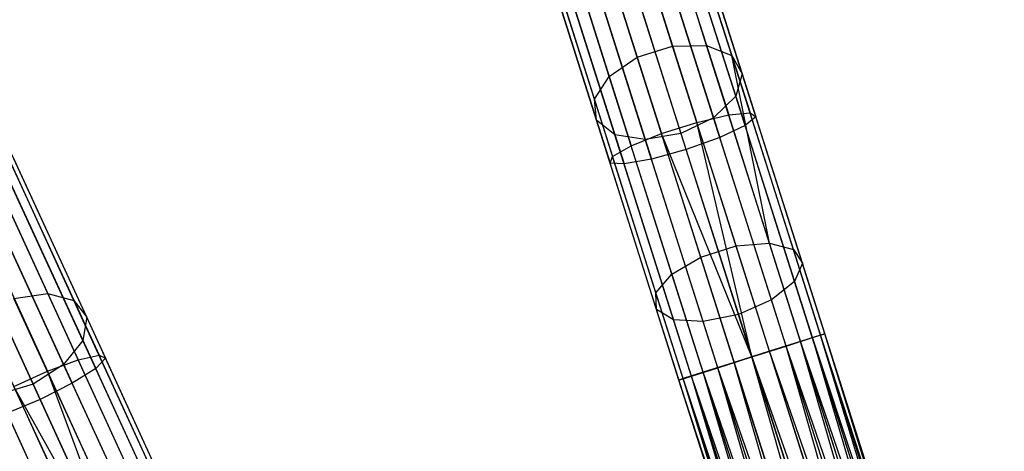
# Model space of a CAD drawing. Extents: x -91 to 91, y -91 to 262.
# Tile 347 of 480: x -30.74 to -17.97, y 65.63 to 71.23. Entities that reach past the tile are written whole.
import ezdxf

# ---------------------------------------------------------------- set-up
doc = ezdxf.new("R2010")
doc.units = 0
doc.header["$LTSCALE"] = 25.4
doc.layers.get('0').update_dxf_attribs({"linetype": 'CONTINUOUS'})

# ---------------------------------------------------------------- blocks, each defined once
blk = doc.blocks.new('ETE0_STL_1')
at = {"color": 0}
for p, q in [((-22.273, 70.885, 317.311), (-23.016, 73.224, 315.345)), ((-22.273, 70.885, 317.311), (-23.016, 73.224, 315.345)), ((-21.831, 70.894, 317.127), (-22.566, 73.208, 315.182)), ((-21.831, 70.894, 317.127), (-22.566, 73.208, 315.182)), ((-22.73, 70.74, 317.311), (-23.472, 73.08, 315.345)), ((-22.73, 70.74, 317.311), (-23.472, 73.08, 315.345)), ((-21.505, 70.764, 316.802), (-22.226, 73.034, 314.894)), ((-21.505, 70.764, 316.802), (-22.226, 73.034, 314.894)), ((-23.095, 70.492, 317.127), (-23.83, 72.807, 315.182)), ((-23.095, 70.492, 317.127), (-23.83, 72.807, 315.182)), ((-22.457, 72.864, 170.175), (-21.545, 69.991, 169.489)), ((-22.457, 72.864, 170.175), (-21.545, 69.991, 169.489)), ((-22.163, 72.836, 170.552), (-21.268, 70.018, 169.879)), ((-22.163, 72.836, 170.552), (-21.268, 70.018, 169.879)), ((-22.881, 72.798, 169.963), (-21.959, 69.894, 169.269)), ((-22.881, 72.798, 169.963), (-21.959, 69.894, 169.269)), ((-21.369, 70.526, 316.41), (-22.073, 72.743, 314.547)), ((-21.369, 70.526, 316.41), (-22.073, 72.743, 314.547)), ((-22.066, 72.721, 171.006), (-21.192, 69.968, 170.349)), ((-22.066, 72.721, 171.006), (-21.192, 69.968, 170.349)), ((-23.337, 72.653, 169.963), (-22.415, 69.749, 169.269)), ((-23.337, 72.653, 169.963), (-22.415, 69.749, 169.269)), ((-23.287, 70.198, 316.802), (-24.008, 72.468, 314.894)), ((-23.287, 70.198, 316.802), (-24.008, 72.468, 314.894)), ((-23.721, 72.463, 170.175), (-22.809, 69.59, 169.489)), ((-23.721, 72.463, 170.175), (-22.809, 69.59, 169.489)), ((-22.188, 72.544, 171.434), (-21.333, 69.853, 170.791)), ((-22.188, 72.544, 171.434), (-21.333, 69.853, 170.791)), ((-22.501, 72.347, 171.737), (-21.66, 69.7, 171.105)), ((-22.501, 72.347, 171.737), (-21.66, 69.7, 171.105)), ((-21.454, 70.233, 316.041), (-22.142, 72.401, 314.219)), ((-21.454, 70.233, 316.041), (-22.142, 72.401, 314.219)), ((-23.945, 72.27, 170.552), (-23.05, 69.452, 169.879)), ((-23.945, 72.27, 170.552), (-23.05, 69.452, 169.879)), ((-22.098, 69.543, 171.219), (-22.934, 72.174, 171.847)), ((-22.098, 69.543, 171.219), (-22.934, 72.174, 171.847)), ((-23.261, 69.925, 316.41), (-23.965, 72.142, 314.547)), ((-23.261, 69.925, 316.41), (-23.965, 72.142, 314.547)), ((-23.958, 72.12, 171.006), (-23.084, 69.367, 170.349)), ((-23.958, 72.12, 171.006), (-23.084, 69.367, 170.349)), ((-23.756, 72.046, 171.434), (-22.902, 69.355, 170.791)), ((-23.756, 72.046, 171.434), (-22.902, 69.355, 170.791)), ((-23.387, 72.065, 171.737), (-22.546, 69.418, 171.105)), ((-23.387, 72.065, 171.737), (-22.546, 69.418, 171.105)), ((-21.741, 69.954, 315.779), (-22.418, 72.086, 313.987)), ((-21.741, 69.954, 315.779), (-22.418, 72.086, 313.987)), ((-23.023, 69.735, 316.041), (-23.711, 71.903, 314.219)), ((-23.023, 69.735, 316.041), (-23.711, 71.903, 314.219)), ((-22.627, 69.673, 315.779), (-23.304, 71.805, 313.987)), ((-22.627, 69.673, 315.779), (-23.304, 71.805, 313.987)), ((-22.837, 71.871, 313.903), (-22.164, 69.752, 315.685)), ((-22.837, 71.871, 313.903), (-22.164, 69.752, 315.685)), ((-22.273, 70.885, 317.311), (-21.831, 70.894, 317.127)), ((-22.273, 70.885, 317.311), (-21.831, 70.894, 317.127)), ((-21.831, 70.894, 317.127), (-21.505, 70.764, 316.802)), ((-21.017, 68.328, 318.688), (-21.831, 70.894, 317.127)), ((-21.017, 68.328, 318.688), (-21.831, 70.894, 317.127)), ((-21.831, 70.894, 317.127), (-21.505, 70.764, 316.802)), ((-22.73, 70.74, 317.311), (-22.273, 70.885, 317.311)), ((-22.73, 70.74, 317.311), (-22.273, 70.885, 317.311)), ((-21.45, 68.292, 318.888), (-22.273, 70.885, 317.311)), ((-21.45, 68.292, 318.888), (-22.273, 70.885, 317.311)), ((-21.505, 70.764, 316.802), (-21.369, 70.526, 316.41)), ((-21.017, 68.328, 318.688), (-21.505, 70.764, 316.802)), ((-20.706, 68.247, 318.333), (-21.505, 70.764, 316.802)), ((-21.505, 70.764, 316.802), (-21.369, 70.526, 316.41)), ((-23.095, 70.492, 317.127), (-22.73, 70.74, 317.311)), ((-23.095, 70.492, 317.127), (-22.73, 70.74, 317.311)), ((-21.906, 68.147, 318.888), (-22.73, 70.74, 317.311)), ((-21.906, 68.147, 318.888), (-22.73, 70.74, 317.311)), ((-21.369, 70.526, 316.41), (-21.454, 70.233, 316.041)), ((-21.369, 70.526, 316.41), (-21.454, 70.233, 316.041)), ((-20.588, 68.067, 317.905), (-21.369, 70.526, 316.41)), ((-20.588, 68.067, 317.905), (-21.369, 70.526, 316.41)), ((-23.287, 70.198, 316.802), (-23.095, 70.492, 317.127)), ((-23.287, 70.198, 316.802), (-23.095, 70.492, 317.127)), ((-22.281, 67.927, 318.688), (-23.095, 70.492, 317.127)), ((-22.281, 67.927, 318.688), (-23.095, 70.492, 317.127)), ((-23.261, 69.925, 316.41), (-23.287, 70.198, 316.802)), ((-22.488, 67.681, 318.333), (-23.287, 70.198, 316.802)), ((-23.261, 69.925, 316.41), (-23.287, 70.198, 316.802)), ((-22.488, 67.681, 318.333), (-23.287, 70.198, 316.802)), ((-21.454, 70.233, 316.041), (-21.741, 69.954, 315.779)), ((-21.454, 70.233, 316.041), (-21.741, 69.954, 315.779)), ((-20.691, 67.83, 317.503), (-21.454, 70.233, 316.041)), ((-20.691, 67.83, 317.503), (-21.454, 70.233, 316.041)), ((-21.545, 69.991, 169.489), (-21.268, 70.018, 169.879)), ((-21.545, 69.991, 169.489), (-21.268, 70.018, 169.879)), ((-20.353, 67.135, 169.653), (-21.268, 70.018, 169.879)), ((-21.268, 70.018, 169.879), (-21.192, 69.968, 170.349)), ((-20.353, 67.135, 169.653), (-21.268, 70.018, 169.879)), ((-21.268, 70.018, 169.879), (-21.192, 69.968, 170.349)), ((-30.378, 67.674, 317.127), (-31.392, 69.88, 315.182)), ((-30.378, 67.674, 317.127), (-31.392, 69.88, 315.182)), ((-23.023, 69.735, 316.041), (-23.261, 69.925, 316.41)), ((-22.48, 67.467, 317.905), (-23.261, 69.925, 316.41)), ((-23.023, 69.735, 316.041), (-23.261, 69.925, 316.41)), ((-22.48, 67.467, 317.905), (-23.261, 69.925, 316.41)), ((-22.415, 69.749, 169.269), (-21.959, 69.894, 169.269)), ((-22.415, 69.749, 169.269), (-21.959, 69.894, 169.269)), ((-21.741, 69.954, 315.779), (-22.164, 69.752, 315.685)), ((-21.741, 69.954, 315.779), (-22.164, 69.752, 315.685)), ((-21.959, 69.894, 169.269), (-21.545, 69.991, 169.489)), ((-21.959, 69.894, 169.269), (-21.545, 69.991, 169.489)), ((-21.016, 66.924, 169.037), (-21.959, 69.894, 169.269)), ((-21.016, 66.924, 169.037), (-21.959, 69.894, 169.269)), ((-21.244, 66.852, 169.008), (-21.959, 69.894, 169.269)), ((-21.244, 66.852, 169.008), (-21.959, 69.894, 169.269)), ((-20.991, 67.59, 317.217), (-21.741, 69.954, 315.779)), ((-20.991, 67.59, 317.217), (-21.741, 69.954, 315.779)), ((-20.612, 67.052, 169.259), (-21.545, 69.991, 169.489)), ((-20.612, 67.052, 169.259), (-21.545, 69.991, 169.489)), ((-21.192, 69.968, 170.349), (-21.333, 69.853, 170.791)), ((-21.192, 69.968, 170.349), (-21.333, 69.853, 170.791)), ((-20.298, 67.152, 170.128), (-21.192, 69.968, 170.349)), ((-20.298, 67.152, 170.128), (-21.192, 69.968, 170.349)), ((-30.038, 67.585, 316.802), (-31.032, 69.75, 314.894)), ((-30.038, 67.585, 316.802), (-31.032, 69.75, 314.894)), ((-22.809, 69.59, 169.489), (-22.415, 69.749, 169.269)), ((-22.809, 69.59, 169.489), (-22.415, 69.749, 169.269)), ((-22.164, 69.752, 315.685), (-22.627, 69.673, 315.779)), ((-22.164, 69.752, 315.685), (-22.627, 69.673, 315.779)), ((-21.244, 66.852, 169.008), (-22.415, 69.749, 169.269)), ((-21.244, 66.852, 169.008), (-22.415, 69.749, 169.269)), ((-21.472, 66.779, 169.037), (-22.415, 69.749, 169.269)), ((-21.472, 66.779, 169.037), (-22.415, 69.749, 169.269)), ((-22.164, 69.752, 315.685), (-21.418, 67.402, 317.114)), ((-22.164, 69.752, 315.685), (-21.418, 67.402, 317.114)), ((-21.333, 69.853, 170.791), (-21.66, 69.7, 171.105)), ((-21.333, 69.853, 170.791), (-21.66, 69.7, 171.105)), ((-20.459, 67.101, 170.576), (-21.333, 69.853, 170.791)), ((-20.459, 67.101, 170.576), (-21.333, 69.853, 170.791)), ((-22.627, 69.673, 315.779), (-23.023, 69.735, 316.041)), ((-22.26, 67.332, 317.503), (-23.023, 69.735, 316.041)), ((-22.627, 69.673, 315.779), (-23.023, 69.735, 316.041)), ((-22.26, 67.332, 317.503), (-23.023, 69.735, 316.041)), ((-21.876, 67.309, 317.217), (-22.627, 69.673, 315.779)), ((-21.876, 67.309, 317.217), (-22.627, 69.673, 315.779)), ((-21.66, 69.7, 171.105), (-22.098, 69.543, 171.219)), ((-21.66, 69.7, 171.105), (-22.098, 69.543, 171.219)), ((-20.801, 66.992, 170.893), (-21.66, 69.7, 171.105)), ((-20.801, 66.992, 170.893), (-21.66, 69.7, 171.105)), ((-31.241, 69.552, 170.175), (-29.983, 66.813, 169.489)), ((-31.241, 69.552, 170.175), (-29.983, 66.813, 169.489)), ((-30.946, 69.561, 170.552), (-29.711, 66.873, 169.879)), ((-30.946, 69.561, 170.552), (-29.711, 66.873, 169.879)), ((-23.05, 69.452, 169.879), (-22.809, 69.59, 169.489)), ((-23.05, 69.452, 169.879), (-22.809, 69.59, 169.489)), ((-21.876, 66.651, 169.259), (-22.809, 69.59, 169.489)), ((-21.876, 66.651, 169.259), (-22.809, 69.59, 169.489)), ((-22.098, 69.543, 171.219), (-22.546, 69.418, 171.105)), ((-22.098, 69.543, 171.219), (-22.546, 69.418, 171.105)), ((-21.244, 66.852, 171.008), (-22.098, 69.543, 171.219)), ((-21.244, 66.852, 171.008), (-22.098, 69.543, 171.219)), ((-31.653, 69.435, 169.963), (-30.381, 66.666, 169.269)), ((-31.653, 69.435, 169.963), (-30.381, 66.666, 169.269)), ((-29.873, 67.365, 316.41), (-30.845, 69.479, 314.547)), ((-29.873, 67.365, 316.41), (-30.845, 69.479, 314.547)), ((-30.835, 69.458, 171.006), (-29.629, 66.833, 170.349)), ((-30.835, 69.458, 171.006), (-29.629, 66.833, 170.349)), ((-23.084, 69.367, 170.349), (-23.05, 69.452, 169.879)), ((-23.084, 69.367, 170.349), (-23.05, 69.452, 169.879)), ((-22.19, 66.551, 170.128), (-23.084, 69.367, 170.349)), ((-22.19, 66.551, 170.128), (-23.084, 69.367, 170.349)), ((-22.902, 69.355, 170.791), (-23.084, 69.367, 170.349)), ((-22.902, 69.355, 170.791), (-23.084, 69.367, 170.349)), ((-22.135, 66.569, 169.653), (-23.05, 69.452, 169.879)), ((-22.135, 66.569, 169.653), (-23.05, 69.452, 169.879)), ((-22.546, 69.418, 171.105), (-22.902, 69.355, 170.791)), ((-22.546, 69.418, 171.105), (-22.902, 69.355, 170.791)), ((-22.028, 66.603, 170.576), (-22.902, 69.355, 170.791)), ((-22.028, 66.603, 170.576), (-22.902, 69.355, 170.791)), ((-21.687, 66.711, 170.893), (-22.546, 69.418, 171.105)), ((-21.687, 66.711, 170.893), (-22.546, 69.418, 171.105)), ((-30.934, 69.267, 171.434), (-29.756, 66.702, 170.791)), ((-30.934, 69.267, 171.434), (-29.756, 66.702, 170.791)), ((-29.922, 67.064, 316.041), (-30.872, 69.131, 314.219)), ((-29.922, 67.064, 316.041), (-30.872, 69.131, 314.219)), ((-31.221, 69.033, 171.737), (-30.061, 66.509, 171.105)), ((-31.221, 69.033, 171.737), (-30.061, 66.509, 171.105)), ((-30.477, 66.3, 171.219), (-31.629, 68.809, 171.847)), ((-30.477, 66.3, 171.219), (-31.629, 68.809, 171.847)), ((-30.173, 66.752, 315.779), (-31.107, 68.785, 313.987)), ((-30.173, 66.752, 315.779), (-31.107, 68.785, 313.987)), ((-31.496, 68.52, 313.903), (-30.568, 66.499, 315.685)), ((-31.496, 68.52, 313.903), (-30.568, 66.499, 315.685)), ((-21.906, 68.147, 318.888), (-21.45, 68.292, 318.888)), ((-21.906, 68.147, 318.888), (-21.45, 68.292, 318.888)), ((-21.45, 68.292, 318.888), (-21.017, 68.328, 318.688)), ((-21.45, 68.292, 318.888), (-21.017, 68.328, 318.688)), ((-20.564, 65.503, 320.041), (-21.45, 68.292, 318.888)), ((-20.564, 65.503, 320.041), (-21.45, 68.292, 318.888)), ((-20.141, 65.569, 319.828), (-21.017, 68.328, 318.688)), ((-20.141, 65.569, 319.828), (-21.017, 68.328, 318.688)), ((-21.017, 68.328, 318.688), (-20.706, 68.247, 318.333)), ((-20.706, 68.247, 318.333), (-20.588, 68.067, 317.905)), ((-19.846, 65.54, 319.452), (-20.706, 68.247, 318.333)), ((-19.846, 65.54, 319.452), (-20.706, 68.247, 318.333)), ((-20.706, 68.247, 318.333), (-20.588, 68.067, 317.905)), ((-22.281, 67.927, 318.688), (-21.906, 68.147, 318.888)), ((-22.281, 67.927, 318.688), (-21.906, 68.147, 318.888)), ((-21.021, 65.359, 320.041), (-21.906, 68.147, 318.888)), ((-21.021, 65.359, 320.041), (-21.906, 68.147, 318.888)), ((-20.588, 68.067, 317.905), (-20.691, 67.83, 317.503)), ((-20.588, 68.067, 317.905), (-20.691, 67.83, 317.503)), ((-19.749, 65.424, 318.998), (-20.588, 68.067, 317.905)), ((-19.749, 65.424, 318.998), (-20.588, 68.067, 317.905)), ((-22.488, 67.681, 318.333), (-22.281, 67.927, 318.688)), ((-22.488, 67.681, 318.333), (-22.281, 67.927, 318.688)), ((-21.405, 65.168, 319.828), (-22.281, 67.927, 318.688)), ((-21.405, 65.168, 319.828), (-22.281, 67.927, 318.688)), ((-20.691, 67.83, 317.503), (-20.991, 67.59, 317.217)), ((-20.691, 67.83, 317.503), (-20.991, 67.59, 317.217)), ((-19.87, 65.246, 318.571), (-20.691, 67.83, 317.503)), ((-19.87, 65.246, 318.571), (-20.691, 67.83, 317.503)), ((-30.816, 67.611, 317.311), (-30.378, 67.674, 317.127)), ((-30.816, 67.611, 317.311), (-30.378, 67.674, 317.127)), ((-29.68, 65.139, 318.888), (-30.816, 67.611, 317.311)), ((-29.68, 65.139, 318.888), (-30.816, 67.611, 317.311)), ((-30.378, 67.674, 317.127), (-30.038, 67.585, 316.802)), ((-29.254, 65.228, 318.688), (-30.378, 67.674, 317.127)), ((-29.254, 65.228, 318.688), (-30.378, 67.674, 317.127)), ((-30.378, 67.674, 317.127), (-30.038, 67.585, 316.802)), ((-30.038, 67.585, 316.802), (-29.873, 67.365, 316.41)), ((-28.936, 65.185, 318.333), (-30.038, 67.585, 316.802)), ((-28.936, 65.185, 318.333), (-30.038, 67.585, 316.802)), ((-30.038, 67.585, 316.802), (-29.873, 67.365, 316.41)), ((-22.48, 67.467, 317.905), (-22.488, 67.681, 318.333)), ((-21.629, 64.974, 319.452), (-22.488, 67.681, 318.333)), ((-22.48, 67.467, 317.905), (-22.488, 67.681, 318.333)), ((-21.629, 64.974, 319.452), (-22.488, 67.681, 318.333)), ((-20.991, 67.59, 317.217), (-21.418, 67.402, 317.114)), ((-20.991, 67.59, 317.217), (-21.418, 67.402, 317.114)), ((-20.183, 65.048, 318.267), (-20.991, 67.59, 317.217)), ((-20.183, 65.048, 318.267), (-20.991, 67.59, 317.217)), ((-22.26, 67.332, 317.503), (-22.48, 67.467, 317.905)), ((-21.641, 64.823, 318.998), (-22.48, 67.467, 317.905)), ((-22.26, 67.332, 317.503), (-22.48, 67.467, 317.905)), ((-21.641, 64.823, 318.998), (-22.48, 67.467, 317.905)), ((-30.115, 64.939, 318.888), (-31.25, 67.411, 317.311)), ((-30.115, 64.939, 318.888), (-31.25, 67.411, 317.311)), ((-29.873, 67.365, 316.41), (-29.922, 67.064, 316.041)), ((-29.873, 67.365, 316.41), (-29.922, 67.064, 316.041)), ((-28.797, 65.021, 317.905), (-29.873, 67.365, 316.41)), ((-28.797, 65.021, 317.905), (-29.873, 67.365, 316.41)), ((-21.876, 67.309, 317.217), (-22.26, 67.332, 317.503)), ((-21.439, 64.748, 318.571), (-22.26, 67.332, 317.503)), ((-21.876, 67.309, 317.217), (-22.26, 67.332, 317.503)), ((-21.439, 64.748, 318.571), (-22.26, 67.332, 317.503)), ((-21.418, 67.402, 317.114), (-21.876, 67.309, 317.217)), ((-21.418, 67.402, 317.114), (-21.876, 67.309, 317.217)), ((-21.418, 67.402, 317.114), (-20.616, 64.876, 318.158)), ((-21.418, 67.402, 317.114), (-20.616, 64.876, 318.158)), ((-21.069, 64.767, 318.267), (-21.876, 67.309, 317.217)), ((-21.069, 64.767, 318.267), (-21.876, 67.309, 317.217)), ((-29.922, 67.064, 316.041), (-30.173, 66.752, 315.779)), ((-29.922, 67.064, 316.041), (-30.173, 66.752, 315.779)), ((-28.87, 64.774, 317.503), (-29.922, 67.064, 316.041)), ((-28.87, 64.774, 317.503), (-29.922, 67.064, 316.041)), ((-20.801, 66.992, 170.893), (-20.459, 67.101, 170.576)), ((-20.801, 66.992, 170.893), (-20.459, 67.101, 170.576)), ((-20.353, 67.135, 169.653), (-20.612, 67.052, 169.259)), ((-20.353, 67.135, 169.653), (-20.612, 67.052, 169.259)), ((-20.459, 67.101, 170.576), (-20.298, 67.152, 170.128)), ((-20.459, 67.101, 170.576), (-20.298, 67.152, 170.128)), ((-18.284, 59.721, 170.756), (-20.459, 67.101, 170.576)), ((-18.131, 59.77, 170.576), (-20.459, 67.101, 170.576)), ((-18.284, 59.721, 170.756), (-20.459, 67.101, 170.576)), ((-18.131, 59.77, 170.576), (-20.459, 67.101, 170.576)), ((-18.025, 59.804, 170.362), (-20.459, 67.101, 170.576)), ((-18.025, 59.804, 170.362), (-20.459, 67.101, 170.576)), ((-20.298, 67.152, 170.128), (-20.353, 67.135, 169.653)), ((-20.298, 67.152, 170.128), (-20.353, 67.135, 169.653)), ((-17.97, 59.821, 169.887), (-20.353, 67.135, 169.653)), ((-18.025, 59.804, 169.653), (-20.353, 67.135, 169.653)), ((-17.97, 59.821, 169.887), (-20.353, 67.135, 169.653)), ((-18.025, 59.804, 169.653), (-20.353, 67.135, 169.653)), ((-18.131, 59.77, 169.44), (-20.353, 67.135, 169.653)), ((-18.131, 59.77, 169.44), (-20.353, 67.135, 169.653)), ((-18.025, 59.804, 170.362), (-20.298, 67.152, 170.128)), ((-17.97, 59.821, 170.128), (-20.298, 67.152, 170.128)), ((-18.025, 59.804, 170.362), (-20.298, 67.152, 170.128)), ((-17.97, 59.821, 170.128), (-20.298, 67.152, 170.128)), ((-17.97, 59.821, 169.887), (-20.298, 67.152, 170.128)), ((-17.97, 59.821, 169.887), (-20.298, 67.152, 170.128)), ((-21.244, 66.852, 171.008), (-20.801, 66.992, 170.893)), ((-21.244, 66.852, 171.008), (-20.801, 66.992, 170.893)), ((-20.612, 67.052, 169.259), (-21.016, 66.924, 169.037)), ((-20.612, 67.052, 169.259), (-21.016, 66.924, 169.037)), ((-18.688, 59.593, 170.979), (-20.801, 66.992, 170.893)), ((-18.473, 59.661, 170.893), (-20.801, 66.992, 170.893)), ((-18.688, 59.593, 170.979), (-20.801, 66.992, 170.893)), ((-18.473, 59.661, 170.893), (-20.801, 66.992, 170.893)), ((-18.284, 59.721, 170.756), (-20.801, 66.992, 170.893)), ((-18.284, 59.721, 170.756), (-20.801, 66.992, 170.893)), ((-18.131, 59.77, 169.44), (-20.612, 67.052, 169.259)), ((-18.284, 59.721, 169.259), (-20.612, 67.052, 169.259)), ((-18.131, 59.77, 169.44), (-20.612, 67.052, 169.259)), ((-18.284, 59.721, 169.259), (-20.612, 67.052, 169.259)), ((-18.473, 59.661, 169.122), (-20.612, 67.052, 169.259)), ((-18.473, 59.661, 169.122), (-20.612, 67.052, 169.259)), ((-30.381, 66.666, 169.269), (-29.983, 66.813, 169.489)), ((-30.381, 66.666, 169.269), (-29.983, 66.813, 169.489)), ((-29.983, 66.813, 169.489), (-29.711, 66.873, 169.879)), ((-29.983, 66.813, 169.489), (-29.711, 66.873, 169.879)), ((-28.695, 64.011, 169.259), (-29.983, 66.813, 169.489)), ((-28.695, 64.011, 169.259), (-29.983, 66.813, 169.489)), ((-29.629, 66.833, 170.349), (-29.756, 66.702, 170.791)), ((-29.629, 66.833, 170.349), (-29.756, 66.702, 170.791)), ((-28.448, 64.125, 169.653), (-29.711, 66.873, 169.879)), ((-29.711, 66.873, 169.879), (-29.629, 66.833, 170.349)), ((-28.448, 64.125, 169.653), (-29.711, 66.873, 169.879)), ((-29.711, 66.873, 169.879), (-29.629, 66.833, 170.349)), ((-28.396, 64.149, 170.128), (-29.629, 66.833, 170.349)), ((-28.396, 64.149, 170.128), (-29.629, 66.833, 170.349)), ((-21.687, 66.711, 170.893), (-21.244, 66.852, 171.008)), ((-21.687, 66.711, 170.893), (-21.244, 66.852, 171.008)), ((-21.244, 66.852, 169.008), (-21.472, 66.779, 169.037)), ((-21.244, 66.852, 169.008), (-21.472, 66.779, 169.037)), ((-21.016, 66.924, 169.037), (-21.244, 66.852, 169.008)), ((-21.016, 66.924, 169.037), (-21.244, 66.852, 169.008)), ((-21.244, 66.852, 171.008), (-18.688, 59.593, 170.979)), ((-18.916, 59.521, 169.008), (-21.244, 66.852, 169.008)), ((-18.916, 59.521, 169.008), (-21.244, 66.852, 169.008)), ((-19.144, 59.448, 170.979), (-21.244, 66.852, 171.008)), ((-19.144, 59.448, 170.979), (-21.244, 66.852, 171.008)), ((-18.916, 59.521, 171.008), (-21.244, 66.852, 171.008)), ((-18.916, 59.521, 171.008), (-21.244, 66.852, 171.008)), ((-21.244, 66.852, 171.008), (-18.688, 59.593, 170.979)), ((-18.473, 59.661, 169.122), (-21.016, 66.924, 169.037)), ((-18.473, 59.661, 169.122), (-21.016, 66.924, 169.037)), ((-18.688, 59.593, 169.037), (-21.016, 66.924, 169.037)), ((-18.688, 59.593, 169.037), (-21.016, 66.924, 169.037)), ((-30.173, 66.752, 315.779), (-30.568, 66.499, 315.685)), ((-30.173, 66.752, 315.779), (-30.568, 66.499, 315.685)), ((-29.138, 64.499, 317.217), (-30.173, 66.752, 315.779)), ((-29.138, 64.499, 317.217), (-30.173, 66.752, 315.779)), ((-29.756, 66.702, 170.791), (-30.061, 66.509, 171.105)), ((-29.756, 66.702, 170.791), (-30.061, 66.509, 171.105)), ((-28.55, 64.078, 170.576), (-29.756, 66.702, 170.791)), ((-28.55, 64.078, 170.576), (-29.756, 66.702, 170.791)), ((-22.028, 66.603, 170.576), (-21.687, 66.711, 170.893)), ((-22.028, 66.603, 170.576), (-21.687, 66.711, 170.893)), ((-21.472, 66.779, 169.037), (-21.876, 66.651, 169.259)), ((-21.472, 66.779, 169.037), (-21.876, 66.651, 169.259)), ((-19.548, 59.32, 170.756), (-21.687, 66.711, 170.893)), ((-19.359, 59.38, 170.893), (-21.687, 66.711, 170.893)), ((-19.548, 59.32, 170.756), (-21.687, 66.711, 170.893)), ((-19.359, 59.38, 170.893), (-21.687, 66.711, 170.893)), ((-19.144, 59.448, 170.979), (-21.687, 66.711, 170.893)), ((-19.144, 59.448, 170.979), (-21.687, 66.711, 170.893)), ((-19.144, 59.448, 169.037), (-21.472, 66.779, 169.037)), ((-19.144, 59.448, 169.037), (-21.472, 66.779, 169.037)), ((-19.359, 59.38, 169.122), (-21.472, 66.779, 169.037)), ((-19.359, 59.38, 169.122), (-21.472, 66.779, 169.037)), ((-30.816, 66.466, 169.269), (-30.381, 66.666, 169.269)), ((-30.816, 66.466, 169.269), (-30.381, 66.666, 169.269)), ((-29.081, 63.834, 169.037), (-30.381, 66.666, 169.269)), ((-29.081, 63.834, 169.037), (-30.381, 66.666, 169.269)), ((-29.298, 63.734, 169.008), (-30.381, 66.666, 169.269)), ((-29.298, 63.734, 169.008), (-30.381, 66.666, 169.269)), ((-22.19, 66.551, 170.128), (-22.028, 66.603, 170.576)), ((-22.19, 66.551, 170.128), (-22.028, 66.603, 170.576)), ((-22.135, 66.569, 169.653), (-22.19, 66.551, 170.128)), ((-22.135, 66.569, 169.653), (-22.19, 66.551, 170.128)), ((-19.862, 59.22, 169.887), (-22.19, 66.551, 170.128)), ((-19.862, 59.22, 169.887), (-22.19, 66.551, 170.128)), ((-19.862, 59.22, 170.128), (-22.19, 66.551, 170.128)), ((-19.862, 59.22, 170.128), (-22.19, 66.551, 170.128)), ((-19.807, 59.238, 170.362), (-22.19, 66.551, 170.128)), ((-19.807, 59.238, 170.362), (-22.19, 66.551, 170.128)), ((-21.876, 66.651, 169.259), (-22.135, 66.569, 169.653)), ((-21.876, 66.651, 169.259), (-22.135, 66.569, 169.653)), ((-19.7, 59.271, 169.44), (-22.135, 66.569, 169.653)), ((-19.807, 59.238, 169.653), (-22.135, 66.569, 169.653)), ((-19.7, 59.271, 169.44), (-22.135, 66.569, 169.653)), ((-19.807, 59.238, 169.653), (-22.135, 66.569, 169.653)), ((-19.862, 59.22, 169.887), (-22.135, 66.569, 169.653)), ((-19.862, 59.22, 169.887), (-22.135, 66.569, 169.653)), ((-19.807, 59.238, 170.362), (-22.028, 66.603, 170.576)), ((-19.7, 59.271, 170.576), (-22.028, 66.603, 170.576)), ((-19.807, 59.238, 170.362), (-22.028, 66.603, 170.576)), ((-19.7, 59.271, 170.576), (-22.028, 66.603, 170.576)), ((-19.548, 59.32, 170.756), (-22.028, 66.603, 170.576)), ((-19.548, 59.32, 170.756), (-22.028, 66.603, 170.576)), ((-19.359, 59.38, 169.122), (-21.876, 66.651, 169.259)), ((-19.548, 59.32, 169.259), (-21.876, 66.651, 169.259)), ((-19.359, 59.38, 169.122), (-21.876, 66.651, 169.259)), ((-19.548, 59.32, 169.259), (-21.876, 66.651, 169.259)), ((-19.7, 59.271, 169.44), (-21.876, 66.651, 169.259)), ((-19.7, 59.271, 169.44), (-21.876, 66.651, 169.259)), ((-30.568, 66.499, 315.685), (-31.017, 66.364, 315.779)), ((-30.568, 66.499, 315.685), (-31.017, 66.364, 315.779)), ((-29.298, 63.734, 169.008), (-30.816, 66.466, 169.269)), ((-29.298, 63.734, 169.008), (-30.816, 66.466, 169.269)), ((-29.515, 63.635, 169.037), (-30.816, 66.466, 169.269)), ((-29.515, 63.635, 169.037), (-30.816, 66.466, 169.269)), ((-30.568, 66.499, 315.685), (-29.539, 64.259, 317.114)), ((-30.568, 66.499, 315.685), (-29.539, 64.259, 317.114)), ((-30.061, 66.509, 171.105), (-30.477, 66.3, 171.219)), ((-30.061, 66.509, 171.105), (-30.477, 66.3, 171.219)), ((-28.876, 63.929, 170.893), (-30.061, 66.509, 171.105)), ((-28.876, 63.929, 170.893), (-30.061, 66.509, 171.105)), ((-29.982, 64.111, 317.217), (-31.017, 66.364, 315.779)), ((-29.982, 64.111, 317.217), (-31.017, 66.364, 315.779)), ((-30.477, 66.3, 171.219), (-30.906, 66.121, 171.105)), ((-30.477, 66.3, 171.219), (-30.906, 66.121, 171.105)), ((-29.298, 63.734, 171.008), (-30.477, 66.3, 171.219)), ((-29.298, 63.734, 171.008), (-30.477, 66.3, 171.219)), ((-29.72, 63.54, 170.893), (-30.906, 66.121, 171.105)), ((-29.72, 63.54, 170.893), (-30.906, 66.121, 171.105))]:
    blk.add_line(p, q, dxfattribs=at)

msp = doc.modelspace()

# ---------------------------------------------------------------- block references
at = {"color": 253}
msp.add_blockref('ETE0_STL_1', (0, 0), dxfattribs=at)

doc.saveas('drawing.dxf')
